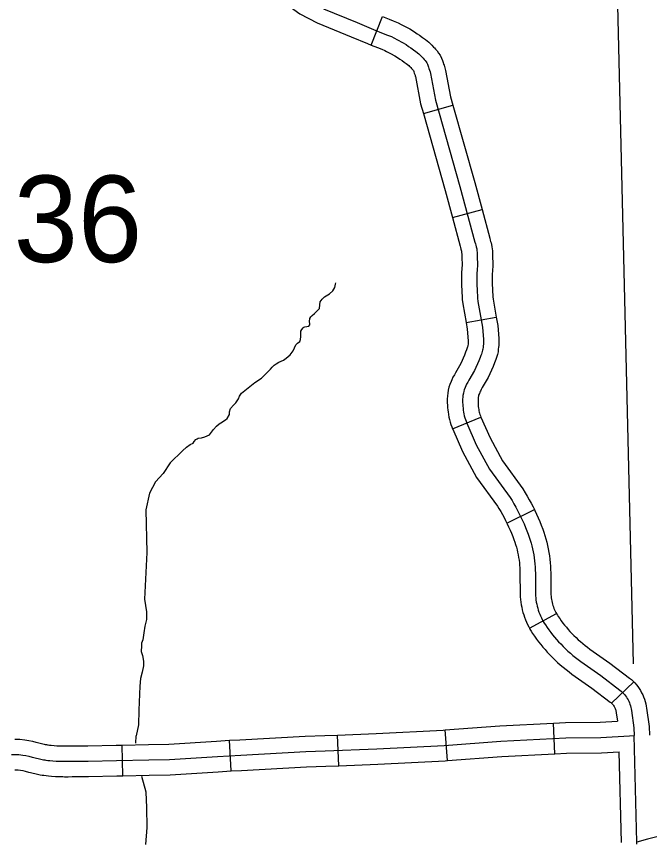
# Model space of a CAD drawing. Extents: x 1720274 to 1751788, y 372074 to 391887.
# Drawn here: x 1730442 to 1730930, y 377014 to 377652 of the extents above; entities that cross this region are included whole.
import ezdxf

# ---------------------------------------------------------------- set-up
doc = ezdxf.new("R2010")
doc.units = 0
for name, color, linetype in [('Level 32', 7, 'Continuous'), ('Level 35', 7, 'Continuous'), ('Level 4', 7, 'Continuous'), ('Level 5', 7, 'Continuous')]:
    doc.layers.add(name, color=color, linetype=linetype)

msp = doc.modelspace()

# ---------------------------------------------------------------- linework, layer by layer
at = {"layer": 'Level 32'}
for p, q in [((1730715.66, 377629.67), (1730724.47, 377651.68)), ((1730755.97, 377576.84), (1730778.78, 377583.27)), ((1730778.35, 377496.61), (1730801.23, 377502.79)), ((1730788.87, 377415.49), (1730812.21, 377419.59)), ((1730778.48, 377333.54), (1730800.39, 377342.58)), ((1730820.37, 377260.81), (1730841.63, 377271.3)), ((1730837.82, 377179.77), (1730858.59, 377191.18)), ((1730901.18, 377121.94), (1730918.29, 377138.34)), ((1730857.41, 377082.78), (1730856.29, 377106.45)), ((1730690.77, 377073.6), (1730689.78, 377097.28)), ((1730774.53, 377077.56), (1730772.68, 377101.19)), ((1730607.64, 377069.56), (1730606.26, 377093.22)), ((1730523.92, 377065.81), (1730523.33, 377089.51))]:
    msp.add_line(p, q, dxfattribs=at)
for points in [[(1730638.92, 377670.95), (1730639.16, 377670.73), (1730641.94, 377668.24), (1730644.17, 377666.39), (1730645.98, 377664.71), (1730648.42, 377662.41), (1730660.59, 377653.66), (1730674, 377646.78), (1730700.27, 377636.04), (1730712.88, 377630.79), (1730715.66, 377629.67)], [(1730678.95, 377657.56), (1730704.8, 377647), (1730717.36, 377641.76), (1730725.03, 377638.69), (1730728.31, 377637.37), (1730731.32, 377636.17), (1730733.24, 377635.13), (1730735.98, 377633.65), (1730739.76, 377631.73), (1730742.55, 377630.03), (1730744.57, 377628.63), (1730746.35, 377627.43), (1730748.28, 377626.08), (1730750.15, 377624.59), (1730752.37, 377622.8), (1730753.2, 377622.04), (1730754.11, 377621.25), (1730755.01, 377620.23), (1730755.67, 377619.5), (1730756.45, 377618.64), (1730757.26, 377617.71), (1730757.99, 377616.72), (1730758.55, 377615.88), (1730759.05, 377614.84), (1730759.61, 377613.47), (1730759.94, 377612.56), (1730760.25, 377611.45), (1730760.69, 377610.19), (1730761.13, 377608.91), (1730761.39, 377607.65), (1730765.4, 377587.05), (1730784.16, 377520.51), (1730795.75, 377477.6), (1730796.12, 377476.3), (1730796.36, 377475.17), (1730796.77, 377473.87), (1730797.13, 377472.33), (1730797.25, 377470.83), (1730797.42, 377469.74), (1730797.5, 377468.64), (1730797.5, 377467.34), (1730797.58, 377466.01), (1730797.58, 377464.22), (1730797.7, 377462.4), (1730797.75, 377459.61), (1730797.5, 377456.44), (1730797.31, 377453.27), (1730797.22, 377450.93), (1730797.19, 377448.59), (1730797.22, 377446.24), (1730797.3, 377443.9), (1730797.44, 377441.57), (1730797.52, 377438.91), (1730797.61, 377436.53), (1730797.7, 377434.28), (1730798.05, 377431.72), (1730801.53, 377411.87), (1730802.31, 377402.36), (1730802.37, 377401.43), (1730802.39, 377400.73), (1730802.4, 377400.05), (1730802.3, 377398.9), (1730802.19, 377397.7), (1730802.04, 377396.44), (1730801.88, 377395.03), (1730801.67, 377394.2), (1730801.31, 377393.1), (1730800.73, 377391.27), (1730800.26, 377390.17), (1730799.69, 377388.61), (1730798.75, 377386.04), (1730795.41, 377378.57), (1730791.08, 377371.1), (1730790.24, 377369.53), (1730789.35, 377367.97), (1730788.76, 377366.63)], [(1730724.47, 377651.68), (1730729.43, 377649.69), (1730732.72, 377648.37), (1730736.37, 377646.91), (1730738.89, 377645.54), (1730741.48, 377644.14), (1730745.53, 377642.09), (1730749, 377639.97), (1730751.26, 377638.41), (1730753.07, 377637.19), (1730755.37, 377635.58), (1730757.56, 377633.84), (1730760.08, 377631.8), (1730761.11, 377630.87), (1730762.47, 377629.67), (1730763.82, 377628.15), (1730764.47, 377627.44), (1730765.31, 377626.51), (1730766.51, 377625.14), (1730767.71, 377623.5), (1730768.87, 377621.76), (1730769.9, 377619.63), (1730770.67, 377617.71), (1730771.22, 377616.19), (1730771.56, 377615.01), (1730771.88, 377614.08), (1730772.57, 377612.07), (1730773.01, 377610), (1730776.94, 377589.79), (1730778.78, 377583.27)], [(1730715.66, 377629.67), (1730720.62, 377627.69), (1730723.91, 377626.37), (1730726.28, 377625.42), (1730727.59, 377624.71), (1730730.48, 377623.15), (1730733.99, 377621.37), (1730736.1, 377620.08), (1730737.89, 377618.85), (1730739.63, 377617.67), (1730741.18, 377616.58), (1730742.75, 377615.33), (1730744.65, 377613.81), (1730745.29, 377613.22), (1730745.74, 377612.83), (1730746.2, 377612.31), (1730746.88, 377611.56), (1730747.59, 377610.77), (1730748.02, 377610.28), (1730748.23, 377609.99), (1730748.54, 377609.22), (1730748.65, 377608.92), (1730748.94, 377607.89), (1730749.49, 377606.3), (1730749.69, 377605.75), (1730749.78, 377605.3), (1730753.86, 377584.3), (1730755.97, 377576.84)], [(1730778.78, 377583.27), (1730795.59, 377523.66), (1730801.23, 377502.79)], [(1730755.97, 377576.84), (1730772.74, 377517.36), (1730778.35, 377496.61)], [(1730801.23, 377502.79), (1730807.18, 377480.75), (1730807.63, 377479.15), (1730807.84, 377478.18), (1730808.2, 377477.01), (1730808.87, 377474.18), (1730809.03, 377472.18), (1730809.2, 377471.04), (1730809.35, 377469.08), (1730809.35, 377467.7), (1730809.43, 377466.36), (1730809.43, 377464.62), (1730809.54, 377462.89), (1730809.6, 377459.25), (1730809.32, 377455.63), (1730809.15, 377452.7), (1730809.07, 377450.63), (1730809.04, 377448.57), (1730809.07, 377446.52), (1730809.14, 377444.47), (1730809.28, 377442.11), (1730809.37, 377439.32), (1730809.45, 377436.98), (1730809.52, 377435.32), (1730809.76, 377433.55), (1730812.21, 377419.59)], [(1730778.35, 377496.61), (1730784.33, 377474.45), (1730784.61, 377473.46), (1730784.89, 377472.16), (1730785.33, 377470.74), (1730785.39, 377470.48), (1730785.47, 377469.48), (1730785.63, 377468.43), (1730785.65, 377468.2), (1730785.65, 377466.99), (1730785.73, 377465.65), (1730785.73, 377463.83), (1730785.86, 377461.9), (1730785.89, 377459.97), (1730785.68, 377457.25), (1730785.47, 377453.84), (1730785.38, 377451.23), (1730785.34, 377448.6), (1730785.37, 377445.97), (1730785.46, 377443.34), (1730785.6, 377441.03), (1730785.68, 377438.51), (1730785.77, 377436.08), (1730785.88, 377433.24), (1730786.34, 377429.89), (1730788.87, 377415.49)], [(1730788.87, 377415.49), (1730789.77, 377410.36), (1730790.49, 377401.46), (1730790.54, 377400.83), (1730790.55, 377400.5), (1730790.5, 377399.95), (1730790.41, 377398.94), (1730790.27, 377397.83), (1730790.21, 377397.27), (1730790.03, 377396.75), (1730789.61, 377395.39), (1730789.24, 377394.55), (1730788.56, 377392.68), (1730787.76, 377390.51), (1730784.84, 377383.98), (1730780.72, 377376.86), (1730779.86, 377375.25), (1730778.75, 377373.31), (1730777.89, 377371.36), (1730777.37, 377370.13), (1730776.39, 377367.84), (1730775.69, 377365.74), (1730775.14, 377363.35), (1730774.81, 377361.08), (1730774.5, 377359.08), (1730774.42, 377356.5), (1730774.42, 377355.01), (1730774.42, 377353.71), (1730774.48, 377351.91), (1730774.56, 377349.98), (1730774.83, 377348.08), (1730774.97, 377346.58), (1730775.25, 377344.61), (1730775.61, 377342.66), (1730776.06, 377340.72), (1730776.58, 377338.81), (1730777.18, 377336.92), (1730777.86, 377335.05), (1730778.48, 377333.54)], [(1730812.21, 377419.59), (1730813.3, 377413.37), (1730814.12, 377403.26), (1730814.21, 377402.04), (1730814.24, 377400.99), (1730814.26, 377399.59), (1730814.1, 377397.85), (1730813.98, 377396.45), (1730813.81, 377395.05), (1730813.57, 377392.93), (1730813.06, 377390.88), (1730812.58, 377389.45), (1730811.86, 377387.15), (1730811.28, 377385.8), (1730810.81, 377384.53), (1730809.73, 377381.58), (1730805.97, 377373.17), (1730801.43, 377365.34), (1730800.62, 377363.82), (1730799.95, 377362.64), (1730799.62, 377361.89), (1730799.15, 377360.79), (1730798.56, 377359.42), (1730798.53, 377359.32), (1730798.46, 377359), (1730798.26, 377357.61), (1730798.15, 377356.9), (1730798.12, 377356.13), (1730798.12, 377355.01), (1730798.12, 377354.11), (1730798.17, 377352.78), (1730798.19, 377352.09), (1730798.36, 377350.89), (1730798.51, 377349.42), (1730798.65, 377348.43), (1730798.83, 377347.45), (1730799.05, 377346.48), (1730799.31, 377345.52), (1730799.62, 377344.57), (1730799.96, 377343.63), (1730800.39, 377342.58)], [(1730788.76, 377366.63), (1730788.26, 377365.46), (1730787.47, 377363.63), (1730787.11, 377362.53), (1730786.8, 377361.17), (1730786.53, 377359.35), (1730786.33, 377357.99), (1730786.27, 377356.32), (1730786.27, 377355.01), (1730786.27, 377353.91), (1730786.33, 377352.34), (1730786.38, 377351.04), (1730786.59, 377349.48), (1730786.74, 377348), (1730786.95, 377346.52), (1730787.22, 377345.06), (1730787.55, 377343.6), (1730787.95, 377342.16), (1730788.4, 377340.74), (1730788.91, 377339.34), (1730789.48, 377337.96), (1730796.77, 377321.27), (1730807.02, 377302.4), (1730822.91, 377280.61), (1730824.43, 377278.15), (1730825.9, 377275.67), (1730827.32, 377273.15), (1730828.69, 377270.61), (1730830.02, 377268.04), (1730831.3, 377265.45), (1730832.53, 377262.84), (1730833.71, 377260.2), (1730834.83, 377257.54), (1730835.91, 377254.86), (1730836.94, 377252.16), (1730837.73, 377249.95), (1730838.46, 377247.71), (1730839.12, 377245.45), (1730839.73, 377243.18), (1730840.28, 377240.89), (1730840.76, 377238.59), (1730841.18, 377236.27), (1730841.54, 377233.95), (1730841.83, 377231.61), (1730842.06, 377229.27), (1730842.23, 377226.92), (1730842.34, 377224.57), (1730842.38, 377222.22), (1730842.45, 377206.34), (1730842.54, 377204.73), (1730842.68, 377203.12), (1730842.88, 377201.51), (1730843.14, 377199.91), (1730843.44, 377198.32), (1730843.8, 377196.74), (1730844.22, 377195.18), (1730844.68, 377193.63), (1730845.19, 377192.12), (1730845.75, 377190.64), (1730846.36, 377189.18), (1730847.03, 377187.74), (1730847.74, 377186.33), (1730848.5, 377184.94), (1730849.31, 377183.58), (1730850.17, 377182.24), (1730851.51, 377180.3), (1730852.88, 377178.39), (1730854.29, 377176.5), (1730855.75, 377174.65), (1730857.24, 377172.82), (1730858.77, 377171.03), (1730860.33, 377169.27), (1730861.94, 377167.55), (1730863.74, 377165.69), (1730865.6, 377163.88), (1730867.49, 377162.11), (1730869.43, 377160.39), (1730871.41, 377158.72), (1730873.43, 377157.09), (1730875.48, 377155.52), (1730877.58, 377154), (1730892.93, 377143.12), (1730907.68, 377132.01), (1730908.62, 377131.21), (1730909.52, 377130.36), (1730910.38, 377129.47), (1730911.19, 377128.53), (1730911.95, 377127.55), (1730912.67, 377126.54), (1730913.33, 377125.49), (1730913.94, 377124.41), (1730914.49, 377123.31), (1730914.99, 377122.17), (1730915.43, 377121.01), (1730915.81, 377119.83), (1730916.13, 377118.63), (1730916.4, 377117.42), (1730916.6, 377116.2), (1730918.44, 377102.85), (1730918.65, 377096.91)], [(1730800.39, 377342.59), (1730807.43, 377326.48), (1730817.06, 377308.75), (1730832.76, 377287.22), (1730834.57, 377284.28), (1730836.15, 377281.6), (1730837.69, 377278.89), (1730839.17, 377276.15), (1730840.6, 377273.39), (1730841.63, 377271.3)], [(1730778.48, 377333.55), (1730778.57, 377333.33), (1730786.12, 377316.06), (1730796.98, 377296.06), (1730813.06, 377274), (1730814.28, 377272.03), (1730815.64, 377269.73), (1730816.95, 377267.41), (1730818.22, 377265.07), (1730819.44, 377262.7), (1730820.37, 377260.81)], [(1730841.63, 377271.3), (1730841.97, 377270.6), (1730843.3, 377267.78), (1730844.57, 377264.94), (1730845.78, 377262.08), (1730846.95, 377259.19), (1730848.06, 377256.26), (1730848.95, 377253.76), (1730849.78, 377251.22), (1730850.53, 377248.66), (1730851.22, 377246.08), (1730851.84, 377243.48), (1730852.39, 377240.86), (1730852.87, 377238.23), (1730853.27, 377235.59), (1730853.61, 377232.94), (1730853.87, 377230.28), (1730854.06, 377227.61), (1730854.18, 377224.94), (1730854.23, 377222.35), (1730854.29, 377206.71), (1730854.36, 377205.6), (1730854.47, 377204.38), (1730854.62, 377203.17), (1730854.81, 377201.96), (1730855.04, 377200.76), (1730855.31, 377199.57), (1730855.62, 377198.39), (1730855.97, 377197.23), (1730856.35, 377196.12), (1730856.76, 377195.03), (1730857.21, 377193.95), (1730857.7, 377192.89), (1730858.23, 377191.85), (1730858.59, 377191.18)], [(1730820.37, 377260.82), (1730820.62, 377260.31), (1730821.75, 377257.9), (1730822.84, 377255.47), (1730823.89, 377253.01), (1730824.88, 377250.54), (1730825.82, 377248.07), (1730826.51, 377246.13), (1730827.14, 377244.2), (1730827.72, 377242.25), (1730828.24, 377240.28), (1730828.71, 377238.31), (1730829.13, 377236.32), (1730829.49, 377234.31), (1730829.8, 377232.3), (1730830.05, 377230.29), (1730830.25, 377228.26), (1730830.4, 377226.24), (1730830.49, 377224.2), (1730830.53, 377222.09), (1730830.6, 377205.98), (1730830.72, 377203.86), (1730830.9, 377201.85), (1730831.15, 377199.85), (1730831.46, 377197.86), (1730831.85, 377195.88), (1730832.3, 377193.91), (1730832.81, 377191.96), (1730833.39, 377190.03), (1730834.03, 377188.13), (1730834.74, 377186.26), (1730835.51, 377184.41), (1730836.35, 377182.59), (1730837.25, 377180.8), (1730837.82, 377179.77)], [(1730858.59, 377191.18), (1730858.79, 377190.83), (1730859.38, 377189.82), (1730860.04, 377188.81), (1730861.21, 377187.11), (1730862.43, 377185.39), (1730863.7, 377183.71), (1730865, 377182.05), (1730866.33, 377180.42), (1730867.7, 377178.82), (1730869.1, 377177.25), (1730870.53, 377175.71), (1730872.14, 377174.05), (1730873.78, 377172.44), (1730875.47, 377170.87), (1730877.19, 377169.35), (1730878.95, 377167.86), (1730880.74, 377166.42), (1730882.57, 377165.02), (1730884.49, 377163.62), (1730899.92, 377152.69), (1730915.09, 377141.27), (1730916.54, 377140.04), (1730917.87, 377138.78), (1730918.29, 377138.34)], [(1730837.82, 377179.77), (1730838.22, 377179.05), (1730839.24, 377177.33), (1730840.31, 377175.68), (1730841.8, 377173.5), (1730843.32, 377171.38), (1730844.89, 377169.29), (1730846.49, 377167.24), (1730848.14, 377165.22), (1730849.84, 377163.24), (1730851.57, 377161.29), (1730853.35, 377159.38), (1730855.35, 377157.32), (1730857.41, 377155.31), (1730859.52, 377153.34), (1730861.67, 377151.43), (1730863.87, 377149.57), (1730866.11, 377147.77), (1730868.4, 377146.02), (1730870.67, 377144.37), (1730885.94, 377133.55), (1730900.26, 377122.76), (1730900.71, 377122.39), (1730901.17, 377121.95), (1730901.18, 377121.94)], [(1730918.29, 377138.34), (1730919.14, 377137.45), (1730920.34, 377136.07), (1730921.47, 377134.62), (1730922.53, 377133.12), (1730923.51, 377131.57), (1730924.41, 377129.98), (1730925.23, 377128.33), (1730925.96, 377126.65), (1730926.61, 377124.94), (1730927.18, 377123.19), (1730927.65, 377121.42), (1730928.04, 377119.63), (1730928.31, 377117.97), (1730930.26, 377103.87), (1730930.49, 377097.32)], [(1730901.18, 377121.94), (1730901.62, 377121.48), (1730902.04, 377120.99), (1730902.44, 377120.49), (1730902.81, 377119.96), (1730903.15, 377119.41), (1730903.47, 377118.85), (1730903.76, 377118.28), (1730904.02, 377117.69), (1730904.25, 377117.08), (1730904.44, 377116.47), (1730904.61, 377115.84), (1730904.75, 377115.21), (1730904.88, 377114.43), (1730905.76, 377108.07)], [(1730772.68, 377101.19), (1730815.02, 377104.5), (1730856.29, 377106.45)], [(1730856.29, 377106.45), (1730865.65, 377106.9), (1730892.51, 377107.34), (1730905.76, 377108.07)], [(1730438.01, 377082.25), (1730443.77, 377082.25), (1730446.71, 377081.89), (1730449.08, 377081.49), (1730451.35, 377080.95), (1730453.96, 377080.27), (1730455.39, 377079.94), (1730460.64, 377078.73), (1730461.67, 377078.51), (1730462.71, 377078.29), (1730463.82, 377078.06), (1730464.61, 377077.95), (1730466.09, 377077.76), (1730467.58, 377077.6), (1730469.87, 377077.42), (1730472.52, 377077.19), (1730474.16, 377077.19), (1730476.1, 377077.07), (1730477.87, 377077.07), (1730479.16, 377077.01), (1730481.81, 377077.01), (1730484.77, 377077.05), (1730492.1, 377077.07), (1730497.28, 377077.19), (1730518.99, 377077.54), (1730543.95, 377078.16), (1730559.94, 377078.51), (1730596.94, 377080.8), (1730614.95, 377081.86), (1730665.31, 377084.49), (1730680.25, 377085.02), (1730720.15, 377086.69), (1730771.91, 377089.24), (1730815.76, 377092.67), (1730866.03, 377095.05), (1730892.94, 377095.5), (1730915.13, 377096.72), (1730918.65, 377096.91)], [(1730606.26, 377093.22), (1730614.3, 377093.69), (1730664.79, 377096.33), (1730679.79, 377096.86), (1730689.78, 377097.28)], [(1730689.78, 377097.28), (1730719.61, 377098.53), (1730771.15, 377101.07), (1730772.68, 377101.19)], [(1730920.73, 377014.7), (1730918.65, 377096.91)], [(1730440.71, 377094.1), (1730444.48, 377094.1), (1730448.4, 377093.63), (1730451.44, 377093.11), (1730454.22, 377092.45), (1730456.79, 377091.78), (1730458.06, 377091.49), (1730463.18, 377090.3), (1730464.12, 377090.11), (1730465.13, 377089.89), (1730465.87, 377089.74), (1730466.23, 377089.69), (1730467.48, 377089.53), (1730468.67, 377089.4), (1730470.85, 377089.23), (1730473.04, 377089.04), (1730474.52, 377089.04), (1730476.46, 377088.92), (1730478.14, 377088.92), (1730479.43, 377088.86), (1730481.72, 377088.86), (1730484.68, 377088.9), (1730491.94, 377088.92), (1730497.04, 377089.04), (1730518.75, 377089.39), (1730523.33, 377089.51)], [(1730523.33, 377089.51), (1730543.67, 377090.01), (1730559.44, 377090.35), (1730596.23, 377092.63), (1730606.26, 377093.22)], [(1730857.41, 377082.78), (1730866.4, 377083.2), (1730893.36, 377083.66), (1730907.11, 377084.41)], [(1730908.88, 377014.4), (1730907.11, 377084.41)], [(1730690.77, 377073.6), (1730720.68, 377074.86), (1730772.66, 377077.42), (1730774.53, 377077.56)], [(1730774.53, 377077.56), (1730816.5, 377080.85), (1730857.41, 377082.78)], [(1730607.64, 377069.56), (1730615.61, 377070.02), (1730665.83, 377072.66), (1730680.7, 377073.18), (1730690.77, 377073.6)], [(1730440.71, 377070.4), (1730443.06, 377070.4), (1730445.01, 377070.16), (1730446.72, 377069.87), (1730448.48, 377069.45), (1730451.14, 377068.76), (1730452.73, 377068.4), (1730458.11, 377067.15), (1730459.22, 377066.92), (1730460.28, 377066.69), (1730461.77, 377066.39), (1730462.99, 377066.21), (1730464.71, 377065.99), (1730466.49, 377065.8), (1730468.89, 377065.61), (1730471.99, 377065.34), (1730473.81, 377065.34), (1730475.75, 377065.22), (1730477.6, 377065.22), (1730478.89, 377065.16), (1730481.89, 377065.16), (1730484.87, 377065.2), (1730492.25, 377065.22), (1730497.52, 377065.35), (1730519.23, 377065.7), (1730523.92, 377065.81)], [(1730523.92, 377065.81), (1730544.22, 377066.31), (1730560.44, 377066.67), (1730597.65, 377068.97), (1730607.64, 377069.56)], [(1730940.15, 377019.81), (1730929.04, 377016.88), (1730920.73, 377014.7)], [(1730920.77, 377013), (1730920.73, 377014.7)]]:
    msp.add_lwpolyline(points, dxfattribs=at)
at = {"layer": 'Level 35'}
for points in [[(1730560.43, 377307.29), (1730570.03, 377316.52), (1730573.16, 377319.53), (1730576.04, 377321.53), (1730578.16, 377322.41), (1730578.91, 377323.78), (1730580.29, 377325.29), (1730581.29, 377325.91), (1730582.17, 377326.41), (1730584.8, 377326.66), (1730587.17, 377327.42), (1730590.8, 377329.04), (1730594.06, 377332.93), (1730596.31, 377335.68), (1730598.31, 377337.31), (1730599.69, 377338.06), (1730603.19, 377340.44), (1730604.45, 377341.57), (1730606.2, 377344.7), (1730606.2, 377346.71), (1730607.07, 377349.34), (1730609.45, 377351.72), (1730611.08, 377353.72), (1730613.21, 377356.6), (1730613.96, 377358.73), (1730615.58, 377361.11), (1730625.97, 377369.25), (1730630.98, 377372.76), (1730635.36, 377376.89), (1730637.86, 377379.52), (1730639.36, 377381.03), (1730640.74, 377382.66), (1730642.37, 377383.78), (1730644.37, 377384.91), (1730648, 377386.54), (1730650.13, 377388.04), (1730653.25, 377390.55), (1730655.38, 377393.8), (1730657.63, 377398.31), (1730658.76, 377399.57), (1730660.51, 377400.94), (1730661.01, 377402.45), (1730661.26, 377404.7), (1730661.26, 377406.96), (1730661.39, 377408.83), (1730662.02, 377410.21), (1730663.14, 377411.59), (1730663.77, 377411.97), (1730664.52, 377412.22), (1730667.65, 377412.84), (1730668.27, 377413.72), (1730668.4, 377414.47), (1730668.15, 377416.35), (1730668.4, 377418.73), (1730669.15, 377419.86), (1730670.02, 377420.98), (1730671.9, 377422.61), (1730675.66, 377426.5), (1730676.03, 377429.25), (1730676.28, 377431.63), (1730677.91, 377433.51), (1730679.66, 377435.51), (1730683.42, 377437.64), (1730686.17, 377439.9), (1730687.67, 377442.65), (1730688.17, 377445.16), (1730688.36, 377446.18)], [(1730560.43, 377307.29), (1730555.13, 377299.05), (1730549.25, 377292.57), (1730544.54, 377283.93), (1730541.79, 377271.16), (1730542.58, 377238.17), (1730540.8, 377202.15)], [(1730540.8, 377202.15), (1730542.3, 377192.48), (1730542.3, 377188.76), (1730542.3, 377186.33), (1730541.06, 377181.24), (1730540.15, 377176.07), (1730539.38, 377170.78), (1730538.48, 377168.07), (1730538.47, 377166.1), (1730538.23, 377161.64), (1730539.17, 377158.59), (1730539.87, 377154.36), (1730539.87, 377150.6), (1730538.94, 377145.91), (1730537.53, 377140.98), (1730537.06, 377135.1), (1730536.35, 377116.55), (1730536.12, 377105.05), (1730534.24, 377096.59)], [(1730533.95, 377090.93), (1730534.24, 377096.59)], [(1730541.8, 377012.96), (1730542.84, 377026.07), (1730542.42, 377041.26), (1730542, 377053.33), (1730538.6, 377065.25)]]:
    msp.add_lwpolyline(points, dxfattribs=at)
at = {"layer": 'Level 4'}
msp.add_lwpolyline([(1730897.64, 377991.15), (1730899.24, 377937.02), (1730899.73, 377920.32), (1730917.86, 377152.16)], dxfattribs=at)

# ---------------------------------------------------------------- texts
at = {"layer": 'Level 5'}
msp.add_text('36', height=66.739, dxfattribs=at).set_placement((1730439.68, 377462.21))

doc.saveas('drawing.dxf')
